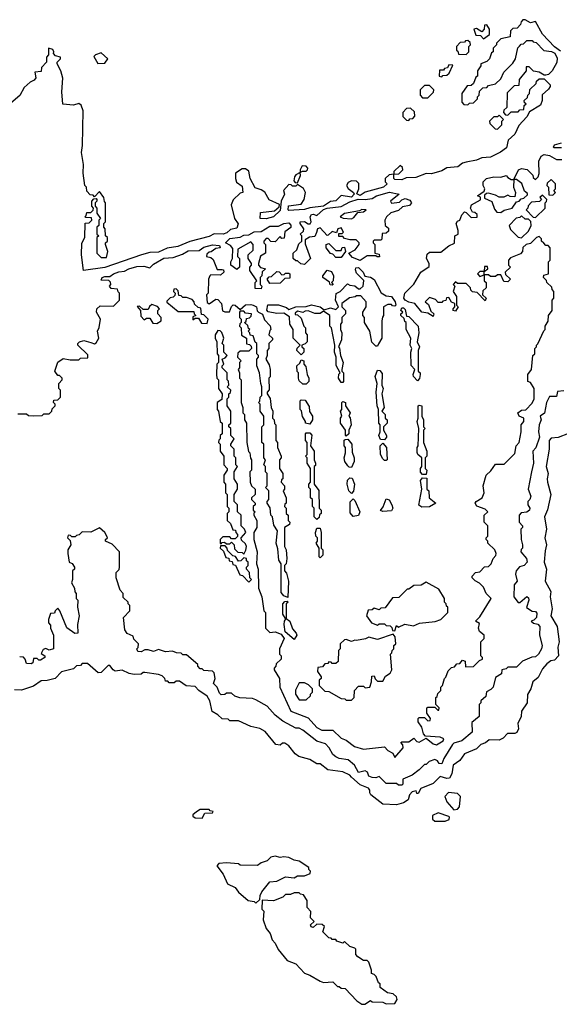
# Model space of a CAD drawing. Extents: x 2769579 to 2883812, y 684207 to 828660.
# Tile 258 of 505: x 2792165 to 2795272, y 790338 to 796010. Entities that reach past the tile are written whole.
import ezdxf

# ---------------------------------------------------------------- set-up
doc = ezdxf.new("R2010")
doc.units = 0

msp = doc.modelspace()

# ---------------------------------------------------------------- linework, layer by layer
at = {"layer": '0CON02XD'}
for points in [[(2795279.3, 795829.3), (2795243.6, 795853.6), (2795175, 795927.5), (2795135, 796000), (2795105, 795992.5), (2795075, 796010), (2795061.7, 796008.3), (2795051.7, 795998.3), (2795048.3, 795981.7), (2795028.3, 795961.7), (2795005, 795960), (2794990, 795945), (2794988.3, 795911.7), (2794935, 795900), (2794910, 795875), (2794910, 795865), (2794890, 795845), (2794890, 795825), (2794881.7, 795818.3), (2794870, 795785), (2794855, 795770), (2794820, 795755), (2794820, 795745), (2794800, 795715), (2794800, 795685), (2794791.7, 795678.3), (2794778.3, 795641.7), (2794765, 795630), (2794741.7, 795628.3), (2794710, 795585), (2794710, 795535), (2794721.7, 795521.7), (2794745, 795520), (2794755, 795530), (2794778.3, 795531.7), (2794800, 795555), (2794800, 795565), (2794810, 795575), (2794811.7, 795598.3), (2794831.7, 795618.3), (2794855, 795620), (2794865, 795630), (2794905, 795640), (2794935, 795670), (2794951.7, 795708.3), (2795005, 795760), (2795020, 795785), (2795033, 795847), (2795041.7, 795858.3), (2795051.7, 795868.3), (2795065, 795870), (2795085, 795890), (2795115, 795890), (2795121.7, 795881.7), (2795138.3, 795878.3), (2795183, 795833), (2795226.4, 795826.4), (2795246.4, 795816.4), (2795259.3, 795789.3), (2795257, 795763), (2795230, 795715), (2795210, 795695), (2795195, 795690), (2795185, 795690), (2795155, 795707.5), (2795123, 795713), (2795098.3, 795738.3), (2795081.7, 795738.3), (2795080, 795715), (2795040, 795665), (2795038.3, 795631.7), (2795011.7, 795628.3), (2794971.7, 795588.3), (2794970, 795505), (2794951.7, 795488.3), (2794950, 795475), (2794961.7, 795461.7), (2794975, 795460), (2794995, 795480), (2795035, 795480), (2795045, 795490), (2795068.3, 795491.7), (2795070, 795515), (2795080, 795525), (2795071.7, 795531.7), (2795070, 795545), (2795088.3, 795561.7), (2795090, 795575), (2795100, 795585), (2795101.7, 795608.3), (2795138.3, 795641.7), (2795140, 795655), (2795155, 795670), (2795185, 795670), (2795220, 795635), (2795220, 795625), (2795209.3, 795610.7), (2795173, 795577), (2795173.3, 795545)], [(2794835, 795900), (2794870, 795925), (2794870, 795955), (2794855, 795980), (2794841.7, 795978.3), (2794840, 795955), (2794825, 795940), (2794795, 795960), (2794780, 795955), (2794791.7, 795921.7), (2794818.3, 795918.3), (2794835, 795900)], [(2794735, 795810), (2794750, 795825), (2794750, 795855), (2794760, 795865), (2794758.3, 795878.3), (2794745, 795890), (2794731.7, 795888.3), (2794725, 795880), (2794701.7, 795878.3), (2794680, 795855), (2794680, 795835), (2794688.3, 795828.3), (2794691.7, 795811.7), (2794735, 795810)], [(2795173.3, 795545), (2795163, 795517), (2795100, 795480), (2795085, 795450), (2795038.8, 795401.2), (2795015, 795350), (2794977.5, 795315), (2794967.7, 795272.3), (2794934.1, 795245.9), (2794875, 795218), (2794825, 795213.8), (2794795, 795201.2), (2794735, 795190), (2794715, 795183.3), (2794687.3, 795162.7), (2794625, 795156), (2794595, 795140), (2794535, 795122), (2794505, 795123.3), (2794445, 795101.2), (2794390.7, 795099.3), (2794365, 795087.5), (2794325, 795090), (2794320, 795095), (2794320, 795120), (2794348.3, 795121.7), (2794370, 795145), (2794368.3, 795158.3), (2794355, 795170), (2794320, 795135), (2794320, 795120), (2794293, 795117), (2794270, 795095), (2794270, 795075), (2794280, 795065), (2794260, 795045), (2794155, 795016.2), (2794125, 794996.7), (2794107, 795007), (2794116.7, 795035), (2794117, 795067), (2794105, 795080), (2794075, 795082.5), (2794057, 795073), (2794047.5, 795055), (2794057, 795037), (2794087.5, 795015), (2794090, 795005), (2794075, 794987.5), (2794015, 794997.5), (2793985, 794966.7), (2793955, 794962.5), (2793914.1, 794935.9), (2793835, 794926.7), (2793805, 794916.2), (2793743.6, 794913.6), (2793715, 794910), (2793710, 794915), (2793712.5, 794937.5), (2793785, 794947.5), (2793802.5, 794975), (2793810, 795015), (2793798.3, 795038.3), (2793765, 795060), (2793755, 795050), (2793735, 795050), (2793728.3, 795058.3), (2793715, 795060), (2793683.3, 795025), (2793688.8, 795005), (2793670, 794965), (2793665, 794910), (2793625.9, 794874.1), (2793585, 794863.3), (2793550, 794865), (2793551.7, 794898.3), (2793631.7, 794908.3), (2793658.3, 794931.7), (2793660, 794945), (2793601.4, 794971.4), (2793576.2, 795016.2), (2793555, 795030), (2793520.5, 795040.5), (2793492.5, 795095), (2793485, 795137.5), (2793465, 795150), (2793445, 795150), (2793407.5, 795125), (2793406.7, 795095), (2793413.6, 795073.6), (2793445, 795050), (2793450, 795015), (2793435, 795010), (2793395, 794972.5), (2793383, 794943), (2793401.2, 794865), (2793423, 794833), (2793415, 794808.8), (2793378.3, 794801.7), (2793357, 794783), (2793335.6, 794774.4), (2793284, 794776), (2793255, 794760.8), (2793145, 794732.5), (2793075, 794702.9), (2793015, 794694), (2792965, 794671.4), (2792915, 794668), (2792866.2, 794656.2), (2792655, 794581.4), (2792533.3, 794565), (2792520, 794655), (2792523, 794723), (2792540, 794755), (2792542.5, 794837.5), (2792565, 794840), (2792580, 794855), (2792578.3, 794868.3), (2792545, 794870), (2792540, 794875), (2792548.3, 794881.7), (2792551.7, 794898.3), (2792575, 794900), (2792588.3, 794911.7), (2792590, 794925), (2792580, 794935), (2792580, 794965), (2792591.7, 794978.3), (2792605, 794980), (2792610, 794975), (2792610, 794965), (2792600, 794955), (2792600, 794935), (2792610, 794925), (2792610, 794895), (2792630, 794865), (2792620, 794855), (2792620, 794825), (2792610, 794815), (2792610, 794775), (2792620, 794765), (2792610, 794755), (2792610, 794665), (2792635, 794640), (2792665, 794640), (2792672.5, 794675), (2792660, 794715), (2792660, 794725), (2792670, 794735), (2792670, 794755), (2792660, 794765), (2792657.5, 794805), (2792650, 794815), (2792650, 794835), (2792660, 794845), (2792660, 794955), (2792653, 794963), (2792650, 794985), (2792625, 795020), (2792595, 794990), (2792588.3, 794998.3), (2792571.7, 795001.7), (2792551.7, 795021.7), (2792550, 795045), (2792540, 795055), (2792530, 795125), (2792533.3, 795175), (2792520, 795245), (2792527.5, 795285), (2792530, 795485), (2792518.3, 795518.3), (2792506.4, 795526.4), (2792475, 795517.5), (2792413, 795523), (2792407.5, 795595), (2792413, 795673), (2792402.5, 795715), (2792380, 795755), (2792380, 795765), (2792400, 795785), (2792400, 795795), (2792371.7, 795801.7), (2792360, 795815), (2792362.5, 795825), (2792355, 795837.5), (2792330, 795845), (2792331.7, 795808.3), (2792320, 795795), (2792320, 795765), (2792290, 795735), (2792288.3, 795711.7), (2792251.7, 795708.3), (2792257.5, 795675), (2792249.3, 795660.7), (2792225, 795650), (2792190.7, 795619.3), (2792166.4, 795573.6), (2792115, 795530)], [(2792615, 795757.5), (2792655, 795760), (2792672.5, 795785), (2792635, 795820), (2792601.7, 795808.3), (2792592, 795798), (2792615, 795757.5)], [(2794595, 795680), (2794601.7, 795688.3), (2794625, 795690), (2794638.3, 795701.7), (2794658.3, 795748.3), (2794635, 795750), (2794628.3, 795731.7), (2794611.7, 795728.3), (2794605, 795720), (2794581.7, 795718.3), (2794580, 795685), (2794595, 795680)], [(2794515, 795560), (2794548.3, 795591.7), (2794550, 795605), (2794525, 795630), (2794495, 795630), (2794470, 795605), (2794470, 795575), (2794485, 795560), (2794515, 795560)], [(2794405, 795430), (2794411.7, 795438.3), (2794428.3, 795441.7), (2794440, 795455), (2794438.3, 795478.3), (2794415, 795500), (2794391.7, 795498.3), (2794370, 795475), (2794371.7, 795451.7), (2794391.7, 795431.7), (2794405, 795430)], [(2794915, 795380), (2794940, 795405), (2794940, 795425), (2794950, 795435), (2794925, 795460), (2794915, 795450), (2794895, 795450), (2794870, 795425), (2794871.7, 795411.7), (2794901.7, 795381.7), (2794915, 795380)], [(2795285, 795272.5), (2795241.2, 795271.2), (2795237.5, 795275), (2795245, 795290), (2795285, 795300)], [(2794325, 791760), (2794372.5, 791815), (2794371.7, 791831.7), (2794360, 791845), (2794365, 791850), (2794405, 791850), (2794435, 791870), (2794451.7, 791851.7), (2794465, 791847.5), (2794505, 791870), (2794545, 791837.5), (2794565, 791833.3), (2794602.5, 791855), (2794606.1, 791866.1), (2794586.4, 791876.4), (2794501.7, 791881.7), (2794490, 791895), (2794480, 791935), (2794460, 791965), (2794460, 791985), (2794465, 791990), (2794495, 791990), (2794515, 791970), (2794528.3, 791971.7), (2794530, 791985), (2794510, 792015), (2794510, 792045), (2794515, 792050), (2794555, 792050), (2794571.7, 792031.7), (2794578.3, 792031.7), (2794580, 792045), (2794560, 792065), (2794560, 792105), (2794568.3, 792111.7), (2794571.7, 792128.3), (2794590, 792145), (2794590, 792165), (2794600, 792175), (2794610, 792215), (2794618.3, 792221.7), (2794631.7, 792258.3), (2794651.7, 792278.3), (2794668.3, 792281.7), (2794681.7, 792298.3), (2794698.3, 792301.7), (2794715, 792320), (2794730, 792315), (2794731.7, 792281.7), (2794777, 792283), (2794811.7, 792318.3), (2794830, 792325), (2794830, 792335), (2794820, 792345), (2794820, 792425), (2794840, 792445), (2794840, 792465), (2794812.5, 792485), (2794806.7, 792505), (2794811.7, 792531.7), (2794790, 792545), (2794815, 792570), (2794880, 792675), (2794850, 792705), (2794835, 792740), (2794813, 792763), (2794787, 792777), (2794770, 792795), (2794770, 792805), (2794790, 792825), (2794815, 792830), (2794841.7, 792858.3), (2794865, 792860), (2794880, 792875), (2794890, 792905), (2794907, 792923), (2794907.5, 792935), (2794900, 792955), (2794860, 792995), (2794860, 793005), (2794850, 793015), (2794850, 793025), (2794860, 793035), (2794860, 793095), (2794840, 793115), (2794840, 793155), (2794860, 793175), (2794845, 793190), (2794796.7, 793206.7), (2794787.5, 793225), (2794792.5, 793235), (2794827.5, 793255), (2794840, 793285), (2794832.5, 793325), (2794850, 793385), (2794878.3, 793411.7), (2794905, 793450), (2794955, 793450), (2794960, 793455), (2795015, 793510), (2795022.5, 793555), (2795040, 793575), (2795052.5, 793635), (2795052.5, 793675), (2795067.5, 793695), (2795067.5, 793715), (2795040, 793725), (2795032.5, 793745), (2795055, 793760), (2795078.3, 793761.7), (2795115, 793800), (2795126.7, 793825), (2795127.5, 793885), (2795105, 793920), (2795090, 793925), (2795090, 793965), (2795112.5, 793995), (2795120, 794075), (2795130, 794085), (2795130, 794115), (2795140, 794125), (2795140, 794135), (2795148.3, 794141.7), (2795181.7, 794218.3), (2795190, 794225), (2795190, 794245), (2795207, 794273), (2795210, 794305), (2795230, 794335), (2795230, 794395), (2795240, 794405), (2795240, 794445), (2795230, 794455), (2795228.3, 794468.3), (2795200, 794495), (2795198.3, 794508.3), (2795180, 794525), (2795181.7, 794538.3), (2795210, 794545), (2795210, 794615), (2795220, 794625), (2795220, 794695), (2795208.3, 794708.3), (2795195, 794710), (2795181.7, 794721.7), (2795170, 794735), (2795168.3, 794748.3), (2795155, 794760), (2795140, 794755), (2795105, 794720), (2795080, 794715), (2795061.7, 794698.3), (2795060, 794675), (2795048.3, 794661.7), (2794991.7, 794638.3), (2794980, 794625), (2794980, 794595), (2794990, 794585), (2794960, 794555), (2794961.7, 794541.7), (2794990, 794515), (2794975, 794500), (2794951.7, 794501.7), (2794935, 794540), (2794915, 794540), (2794905, 794530), (2794875, 794530), (2794865, 794540), (2794840, 794540), (2794840, 794560), (2794860, 794575), (2794858.3, 794588.3), (2794841.7, 794588.3), (2794840, 794560), (2794815, 794560), (2794800, 794545), (2794815, 794530), (2794840, 794540), (2794840, 794505), (2794850, 794495), (2794850, 794465), (2794831.7, 794448.3), (2794830, 794425), (2794850, 794405), (2794845, 794390), (2794798.3, 794438.3), (2794771.7, 794441.7), (2794761.7, 794451.7), (2794760, 794465), (2794735, 794490), (2794685, 794490), (2794675, 794500), (2794660, 794485), (2794670, 794475), (2794660, 794445), (2794680, 794415), (2794680, 794365), (2794690, 794355), (2794675, 794330), (2794660, 794335), (2794660, 794345), (2794670, 794355), (2794670, 794375), (2794651.7, 794381.7), (2794635, 794410), (2794621.7, 794408.3), (2794618.3, 794391.7), (2794601.7, 794388.3), (2794595, 794380), (2794575, 794380), (2794558.3, 794398.3), (2794525, 794410), (2794500, 794385), (2794518.3, 794368.3), (2794531.7, 794331.7), (2794550, 794315), (2794545, 794300), (2794515, 794320), (2794480, 794325), (2794440, 794375), (2794405, 794382.5), (2794383.6, 794393.6), (2794377.5, 794405), (2794383.3, 794435), (2794433.6, 794486.4), (2794473.9, 794556.1), (2794522.5, 794587.5), (2794523.3, 794605), (2794507.5, 794635), (2794511.7, 794658.3), (2794525, 794670), (2794590, 794670), (2794635, 794707.5), (2794668.3, 794721.7), (2794670, 794765), (2794690, 794775), (2794690, 794795), (2794677.5, 794835), (2794685, 794850), (2794700, 794855), (2794710, 794885), (2794725, 794902.5), (2794735, 794900), (2794765, 794870), (2794798.3, 794871.7), (2794798.3, 794888.3), (2794785, 794900), (2794771.7, 794901.7), (2794760, 794925), (2794767, 794943), (2794818.3, 794971.7), (2794818.3, 794988.3), (2794800, 794995), (2794838.3, 795021.7), (2794842.5, 795035), (2794832.5, 795055), (2794832.5, 795075), (2794852.5, 795095), (2794895, 795104), (2794935, 795103.3), (2794965, 795112.5), (2794975, 795100), (2794995, 795090), (2795010, 795090), (2795007.5, 795045), (2795020, 795015), (2795015, 794990), (2794988.3, 794991.7), (2794975, 795000), (2794951.7, 794988.3), (2794925, 794987.5), (2794905, 795000), (2794865, 795010), (2794851.7, 795008.3), (2794841.7, 794998.3), (2794841.7, 794981.7), (2794883, 794963), (2794898.3, 794918.3), (2794911.7, 794901.7), (2794935, 794900), (2794955, 794912.5), (2795000, 794925), (2795025, 794960), (2795040, 794965), (2795051.7, 794978.3), (2795068.3, 794981.7), (2795088.3, 795001.7), (2795088.3, 795008.3), (2795071.7, 795021.7), (2795056.4, 795066.4), (2795025, 795090), (2795010, 795090), (2795036.7, 795145), (2795055, 795153.3), (2795086.4, 795146.4), (2795120, 795115), (2795121.7, 795101.7), (2795135, 795090), (2795150, 795105), (2795156.4, 795123.6), (2795153.3, 795195), (2795167, 795223), (2795185, 795232.5), (2795215, 795227.5), (2795256.4, 795203.6), (2795286.4, 795203.6)], [(2793765, 795070), (2793781.7, 795111.7), (2793780, 795130), (2793793, 795137), (2793815, 795137.5), (2793822.5, 795145), (2793823.3, 795155), (2793815, 795166.7), (2793792.3, 795167.7), (2793780, 795145), (2793780, 795130), (2793755, 795116.7), (2793746.7, 795105), (2793742.5, 795082.5), (2793751.7, 795071.7), (2793765, 795070)], [(2795235, 795000), (2795250, 795015), (2795240, 795025), (2795250, 795035), (2795250, 795065), (2795225, 795090), (2795201.7, 795068.3), (2795200, 795055), (2795210, 795045), (2795211.7, 795001.7), (2795235, 795000)], [(2793805, 794600), (2793783, 794603), (2793765, 794620), (2793755, 794620), (2793740, 794635), (2793740, 794665), (2793760, 794685), (2793771.7, 794718.3), (2793790, 794735), (2793790, 794765), (2793780, 794775), (2793798.3, 794791.7), (2793800, 794805), (2793780, 794835), (2793780, 794845), (2793805, 794846.7), (2793825, 794833.3), (2793837, 794833), (2793842.5, 794845), (2793836.7, 794875), (2793845, 794887.5), (2793855, 794890), (2793875, 794882.5), (2793913.8, 794916.2), (2793936.2, 794923.8), (2794015, 794933.3), (2794065, 794961.2), (2794113.6, 794976.4), (2794155, 794973.8), (2794195, 794980), (2794220, 794995), (2794295, 795016.2), (2794350, 795005), (2794300, 794965), (2794305, 794952.5), (2794351.7, 794958.3), (2794365, 794972.5), (2794385, 794980), (2794410.5, 794970.5), (2794421.2, 794955), (2794410, 794940), (2794368.3, 794931.7), (2794345, 794911.2), (2794302.3, 794897.7), (2794276.4, 794873.6), (2794267.5, 794855), (2794270, 794825), (2794288.3, 794808.3), (2794288.3, 794791.7), (2794275, 794780), (2794251.7, 794778.3), (2794250, 794745), (2794245, 794740), (2794205, 794740), (2794200, 794735), (2794200, 794725), (2794210, 794715), (2794210, 794665), (2794235, 794660), (2794237, 794643), (2794223, 794643), (2794215, 794650), (2794165, 794650), (2794125, 794622.5), (2794080.7, 794640.7), (2794060, 794665), (2794096.4, 794683.6), (2794120, 794715), (2794120, 794725), (2794101.7, 794741.7), (2794065, 794742.5), (2794035, 794750), (2794025, 794760), (2794001.7, 794761.7), (2794002.5, 794777.5), (2794021.7, 794778.3), (2794030, 794785), (2794015, 794810), (2793997.5, 794805), (2793988.3, 794781.7), (2793965, 794790), (2793941.7, 794768.3), (2793935, 794767.5), (2793895, 794810), (2793880, 794805), (2793873.6, 794783.6), (2793865, 794760), (2793833, 794757), (2793808.3, 794741.7), (2793808.3, 794718.3), (2793840, 794635), (2793805, 794600)], [(2795135, 794870), (2795190, 794925), (2795190, 794955), (2795198.3, 794961.7), (2795200, 794975), (2795175, 795000), (2795160, 794985), (2795170, 794975), (2795158.3, 794961.7), (2795111.7, 794958.3), (2795091.7, 794938.3), (2795090, 794925), (2795080, 794915), (2795121.7, 794871.7), (2795135, 794870)], [(2794075, 794862.5), (2794089.3, 794870.7), (2794111.7, 794898.3), (2794145, 794902.5), (2794160, 794915), (2794135, 794916.7), (2794121.7, 794908.3), (2794035, 794893.3), (2794010, 794875), (2794027, 794867), (2794075, 794862.5)], [(2793555, 794460), (2793521.7, 794461.7), (2793520, 794495), (2793530, 794505), (2793490, 794565), (2793490, 794585), (2793500, 794595), (2793500, 794605), (2793480, 794635), (2793480, 794655), (2793508.3, 794681.7), (2793510, 794715), (2793495, 794730), (2793421.7, 794688.3), (2793420, 794645), (2793430, 794635), (2793430, 794585), (2793415, 794570), (2793380, 794595), (2793380, 794615), (2793390, 794635), (2793391.7, 794691.7), (2793378.3, 794708.3), (2793350, 794725), (2793375, 794750), (2793433.8, 794756.2), (2793455, 794768), (2793485, 794770), (2793515, 794787.5), (2793555, 794790), (2793605, 794820.8), (2793655, 794820), (2793685, 794836.2), (2793715, 794840), (2793727, 794827), (2793727, 794813), (2793691.7, 794788.3), (2793688.3, 794751.7), (2793675, 794750), (2793665, 794760), (2793635, 794730), (2793611.7, 794731.7), (2793595, 794750), (2793585, 794750), (2793570, 794735), (2793570, 794725), (2793580, 794715), (2793580, 794665), (2793551.7, 794648.3), (2793540, 794605), (2793540, 794595), (2793551.7, 794581.7), (2793580, 794575), (2793561.7, 794558.3), (2793560, 794535), (2793550, 794525), (2793550, 794485), (2793560, 794475), (2793555, 794460)], [(2795055, 794752.5), (2795095, 794792.5), (2795110, 794825), (2795108.3, 794848.3), (2795095, 794860), (2795075, 794860), (2795055, 794880), (2795045, 794870), (2795023.6, 794866.4), (2794982.5, 794825), (2794990.7, 794800.7), (2795035, 794757.5), (2795055, 794752.5)], [(2794015, 794640), (2793985, 794640), (2793968.3, 794658.3), (2793953.6, 794663.6), (2793930, 794695), (2793930, 794715), (2793945, 794720), (2793985, 794680), (2794015, 794680), (2794021.7, 794698.3), (2794035, 794700), (2794040, 794675), (2794015, 794640)], [(2792155, 793740), (2792205, 793740), (2792215, 793730), (2792245, 793727.5), (2792295, 793730), (2792305, 793740), (2792335, 793740), (2792350, 793755), (2792351.7, 793768.3), (2792370, 793785), (2792370, 793795), (2792360, 793805), (2792361.7, 793818.3), (2792385, 793820), (2792400, 793835), (2792400, 793875), (2792390, 793885), (2792390, 793915), (2792410, 793935), (2792410, 793945), (2792395, 793960), (2792385, 793960), (2792367.5, 793985), (2792383.9, 794036.1), (2792415, 794057.5), (2792455, 794050), (2792505, 794050), (2792515, 794060), (2792558.3, 794061.7), (2792558.3, 794078.3), (2792500, 794135), (2792500, 794145), (2792510, 794155), (2792535, 794162.5), (2792575, 794150), (2792595, 794143.3), (2792605, 794147.5), (2792620, 794175), (2792613.3, 794215), (2792623, 794237), (2792630, 794285), (2792607.5, 794325), (2792610, 794345), (2792628.3, 794361.7), (2792705, 794360), (2792740, 794395), (2792740, 794435), (2792731.7, 794441.7), (2792728.3, 794458.3), (2792691.7, 794461.7), (2792682.5, 794475), (2792690, 794485), (2792688.3, 794498.3), (2792677.5, 794507.5), (2792635, 794510), (2792640, 794525), (2792655, 794531.2), (2792685, 794530), (2792704.3, 794545.7), (2792735, 794558), (2792769.3, 794560.7), (2792792.5, 794575), (2792838.8, 794588.8), (2792880.7, 794590.7), (2792915, 794580), (2792935, 794602.5), (2792995, 794636), (2793049.3, 794640.7), (2793101.7, 794658.3), (2793135, 794678), (2793199.3, 794680.7), (2793225, 794700), (2793275, 794712.5), (2793315, 794710), (2793320, 794695), (2793295, 794692.5), (2793268.3, 794671.7), (2793255, 794670), (2793241.7, 794658.3), (2793240, 794645), (2793265, 794640), (2793279.3, 794629.3), (2793301.7, 794571.7), (2793331.7, 794571.7), (2793338.3, 794568.3), (2793340, 794555), (2793321.7, 794538.3), (2793265, 794540), (2793260, 794535), (2793252.5, 794515), (2793250, 794435), (2793240, 794425), (2793245, 794380), (2793255, 794372.5), (2793295, 794400), (2793305, 794397.5), (2793326.7, 794375), (2793332.5, 794332.5), (2793347, 794327), (2793372.5, 794327.5), (2793385, 794357.5), (2793395, 794366.7), (2793406.1, 794366.1), (2793435, 794340), (2793465, 794367.5), (2793495, 794370), (2793510, 794365), (2793527.5, 794355), (2793532.5, 794332.5), (2793540, 794325), (2793563, 794313), (2793575, 794280), (2793607, 794247), (2793610, 794225), (2793605, 794220), (2793600, 794195), (2793620, 794175), (2793620, 794165), (2793600, 794145), (2793600, 794115), (2793590, 794105), (2793590, 794075), (2793582.5, 794055), (2793601.7, 794021.7), (2793607.5, 793995), (2793607.5, 793952.5), (2793600, 793945), (2793601.7, 793878.3), (2793590, 793865), (2793590, 793855), (2793607, 793827), (2793612.5, 793775), (2793622.5, 793755), (2793620, 793715), (2793630, 793705), (2793633, 793683), (2793640, 793675), (2793640, 793585), (2793650, 793575), (2793650, 793545), (2793670, 793495), (2793670, 793485), (2793660, 793475), (2793660, 793425), (2793680, 793395), (2793680, 793365), (2793671.7, 793358.3), (2793670, 793345), (2793690, 793325), (2793690, 793305), (2793682.5, 793295), (2793700, 793255), (2793700, 793225), (2793691.7, 793218.3), (2793690, 793205), (2793700, 793195), (2793700, 793165), (2793710, 793155), (2793710, 793125), (2793720, 793115), (2793718.3, 793101.7), (2793690, 793085), (2793690, 792975), (2793700, 792955), (2793702.5, 792905), (2793700, 792875), (2793690, 792865), (2793690, 792835), (2793701.7, 792821.7), (2793712.5, 792775), (2793708.3, 792681.7), (2793685, 792690), (2793670.7, 792710.7), (2793670, 792875), (2793657, 792897), (2793651.7, 792961.7), (2793642.5, 792995), (2793650, 793065), (2793628.3, 793098.3), (2793620, 793145), (2793610, 793155), (2793607, 793197), (2793590, 793225), (2793590, 793235), (2793600, 793245), (2793600, 793295), (2793580, 793315), (2793590, 793325), (2793590, 793395), (2793580, 793405), (2793580, 793435), (2793570, 793445), (2793580, 793475), (2793570, 793485), (2793570, 793565), (2793560, 793575), (2793560, 793665), (2793570, 793675), (2793570, 793725), (2793550, 793755), (2793550, 793795), (2793540, 793805), (2793548.3, 793811.7), (2793550, 793835), (2793560, 793845), (2793560, 793895), (2793552.5, 793915), (2793546.4, 793976.4), (2793530, 794015), (2793530, 794055), (2793540, 794065), (2793540, 794075), (2793530, 794085), (2793530, 794145), (2793521.7, 794151.7), (2793508.3, 794188.3), (2793491.7, 794191.7), (2793490, 794205), (2793480, 794215), (2793490, 794225), (2793481.7, 794231.7), (2793478.3, 794248.3), (2793460, 794265), (2793468.3, 794271.7), (2793471.7, 794288.3), (2793488.3, 794291.7), (2793498.3, 794301.7), (2793500, 794315), (2793465, 794320), (2793455, 794330), (2793435, 794330), (2793430, 794325), (2793430, 794295), (2793440, 794285), (2793440, 794265), (2793431.7, 794258.3), (2793430, 794245), (2793440, 794235), (2793441.7, 794191.7), (2793470, 794175), (2793471.7, 794141.7), (2793488.3, 794138.3), (2793498.3, 794128.3), (2793500, 794115), (2793485, 794100), (2793435, 794100), (2793421.7, 794088.3), (2793420, 794065), (2793440, 794045), (2793430, 794035), (2793430, 794005), (2793422.5, 793995), (2793430, 793975), (2793430, 793945), (2793440, 793935), (2793440, 793805), (2793450, 793775), (2793450, 793745), (2793460, 793735), (2793460, 793705), (2793470, 793685), (2793472.5, 793575), (2793483, 793523), (2793490, 793515), (2793493, 793483), (2793500, 793475), (2793500, 793415), (2793490, 793405), (2793492.5, 793345), (2793500, 793325), (2793520, 793305), (2793520, 793275), (2793500, 793255), (2793500, 793245), (2793520, 793225), (2793520, 793215), (2793510, 793205), (2793510, 793185), (2793520, 793175), (2793512.5, 793167.5), (2793512.5, 793155), (2793530, 793125), (2793530, 793085), (2793512.5, 793055), (2793512.5, 793015), (2793532.5, 792945), (2793527.5, 792875), (2793537.5, 792845), (2793540, 792735), (2793560, 792685), (2793570, 792605), (2793580, 792595), (2793580, 792505), (2793605, 792480), (2793635, 792482.5), (2793670.7, 792470.7), (2793687.5, 792445), (2793660, 792385), (2793660, 792355), (2793670, 792345), (2793670, 792325), (2793641.7, 792298.3), (2793640, 792285), (2793630, 792275), (2793630, 792265), (2793660, 792215), (2793662.5, 792165), (2793727, 792027), (2793825, 791987.5), (2793875, 791932.5), (2793905, 791917.5), (2793967, 791917), (2794015, 791870), (2794045, 791860), (2794093, 791823), (2794145, 791807.5), (2794265, 791820), (2794285, 791800), (2794312.5, 791785), (2794325, 791760)], [(2794025, 793920), (2794015, 793920), (2794000, 793945), (2794003, 793967), (2794010, 793975), (2793987, 794017), (2793987.5, 794065), (2793977.5, 794095), (2793980, 794135), (2793960, 794235), (2793950, 794245), (2793950, 794305), (2793915, 794330), (2793895, 794317.5), (2793865, 794317.5), (2793825, 794332.5), (2793808.3, 794331.7), (2793795, 794322.5), (2793765, 794330), (2793751.7, 794318.3), (2793751.7, 794311.7), (2793765, 794310), (2793785, 794290), (2793800, 794245), (2793810, 794235), (2793810, 794205), (2793820, 794195), (2793820, 794155), (2793808.3, 794141.7), (2793790, 794135), (2793790, 794125), (2793800, 794115), (2793800, 794095), (2793785, 794080), (2793760, 794105), (2793761.7, 794118.3), (2793780, 794135), (2793740, 794175), (2793740, 794225), (2793720, 794255), (2793718.3, 794298.3), (2793685, 794320), (2793645, 794317.5), (2793596.4, 794326.4), (2793587, 794337), (2793593.6, 794366.4), (2793655, 794366.7), (2793701.7, 794351.7), (2793715, 794340), (2793755, 794356.7), (2793815, 794357.5), (2793845, 794366.7), (2793895.9, 794355.9), (2793918.3, 794338.3), (2793955, 794350), (2793985, 794340), (2794000, 794355), (2793983.8, 794395), (2793987.5, 794432.5), (2794010, 794445), (2794051.7, 794488.3), (2794065, 794480), (2794095, 794477.5), (2794115, 794460), (2794125, 794460), (2794143.3, 794475), (2794147, 794507), (2794105, 794550), (2794098.3, 794568.3), (2794100, 794580), (2794115, 794582.5), (2794142.5, 794555), (2794151.7, 794531.7), (2794185, 794527.5), (2794205, 794512.5), (2794247, 794437), (2794275, 794420), (2794306.1, 794416.1), (2794327.5, 794385), (2794330, 794365), (2794325, 794360), (2794311.7, 794361.7), (2794305, 794370), (2794285, 794370), (2794260, 794355), (2794260, 794305), (2794253, 794297), (2794250, 794275), (2794250, 794175), (2794231.7, 794141.7), (2794225, 794130), (2794215, 794130), (2794193, 794153), (2794180, 794215), (2794150, 794265), (2794150, 794295), (2794140, 794305), (2794140, 794325), (2794160, 794355), (2794160, 794385), (2794128.3, 794418.3), (2794105, 794420), (2794097, 794413), (2794063, 794407), (2794020, 794375), (2794020, 794355), (2794040, 794335), (2794040, 794315), (2794020, 794295), (2794020, 794265), (2794012.5, 794255), (2794012.5, 794225), (2794020, 794205), (2794017.5, 794165), (2794000, 794125), (2794007, 794117), (2794012.5, 794075), (2794026.7, 794035), (2794020, 793995), (2794020, 793985), (2794030, 793975), (2794030, 793925), (2794025, 793920)], [(2793605, 794490), (2793590, 794515), (2793601.7, 794528.3), (2793615, 794530), (2793645, 794560), (2793658.3, 794558.3), (2793675, 794540), (2793688.3, 794541.7), (2793695, 794550), (2793715, 794550), (2793720, 794545), (2793720, 794520), (2793691.7, 794518.3), (2793665, 794492.5), (2793605, 794490)], [(2793965, 794480), (2793951.7, 794481.7), (2793948.3, 794498.3), (2793910, 794525), (2793910, 794535), (2793935, 794567.5), (2793959.3, 794559.3), (2793972.5, 794535), (2793970, 794505), (2793960, 794495), (2793970, 794485), (2793965, 794480)], [(2793245, 794260), (2793250, 794285), (2793225, 794310), (2793211.7, 794311.7), (2793208.3, 794348.3), (2793191.7, 794351.7), (2793171.7, 794371.7), (2793170, 794385), (2793158.3, 794398.3), (2793125, 794410), (2793105, 794410), (2793095, 794420), (2793081.7, 794421.7), (2793078.3, 794448.3), (2793065, 794460), (2793051.7, 794458.3), (2793050, 794445), (2793060, 794435), (2793058.3, 794421.7), (2793048.3, 794411.7), (2793031.7, 794408.3), (2793011.7, 794388.3), (2793011.7, 794381.7), (2793078.3, 794328.3), (2793168.3, 794328.3), (2793170, 794315), (2793180, 794305), (2793161.7, 794298.3), (2793161.7, 794281.7), (2793175, 794290), (2793195, 794290), (2793211.7, 794261.7), (2793245, 794260)], [(2792955, 794260), (2792980, 794275), (2792980, 794295), (2792960, 794315), (2792960, 794335), (2792970, 794345), (2792958.3, 794358.3), (2792925, 794370), (2792911.7, 794358.3), (2792905, 794340), (2792875, 794340), (2792855, 794360), (2792841.7, 794358.3), (2792860, 794335), (2792861.7, 794301.7), (2792881.7, 794281.7), (2792895, 794290), (2792915, 794290), (2792931.7, 794261.7), (2792955, 794260)], [(2794455, 793930), (2794432.5, 793955), (2794430, 793965), (2794440, 793995), (2794418.3, 794018.3), (2794417.5, 794095), (2794422.5, 794115), (2794412.5, 794135), (2794417.5, 794175), (2794390, 794225), (2794390, 794265), (2794381.7, 794271.7), (2794378.3, 794288.3), (2794360, 794305), (2794360, 794315), (2794370, 794325), (2794360, 794335), (2794365, 794350), (2794375, 794350), (2794385, 794340), (2794391.7, 794301.7), (2794405, 794300), (2794460, 794245), (2794462.5, 794205), (2794452.5, 794155), (2794467.5, 794125), (2794460, 794105), (2794460, 793985), (2794470, 793975), (2794470, 793965), (2794467, 793943), (2794455, 793930)], [(2793455, 792930), (2793467, 792953), (2793470, 792975), (2793465, 792990), (2793441.7, 793011.7), (2793440, 793025), (2793467.5, 793055), (2793460, 793075), (2793440, 793095), (2793440, 793155), (2793420, 793175), (2793420, 793215), (2793400, 793235), (2793400, 793275), (2793420, 793305), (2793420, 793335), (2793400, 793365), (2793400, 793405), (2793420, 793435), (2793410, 793445), (2793410, 793485), (2793400, 793495), (2793400, 793535), (2793380, 793555), (2793380, 793565), (2793400, 793595), (2793380, 793615), (2793380, 793655), (2793370, 793665), (2793370, 793675), (2793380, 793685), (2793380, 793755), (2793360, 793785), (2793360, 793825), (2793370, 793835), (2793370, 793855), (2793378.3, 793861.7), (2793380, 793875), (2793360, 793895), (2793370, 793905), (2793367, 793927), (2793360, 793935), (2793360, 793975), (2793330, 794005), (2793330, 794015), (2793340, 794025), (2793330, 794055), (2793348.3, 794061.7), (2793360, 794075), (2793340, 794095), (2793340, 794135), (2793330, 794145), (2793340, 794175), (2793337, 794187), (2793328.3, 794208.3), (2793318.3, 794218.3), (2793305, 794220), (2793290, 794195), (2793290, 794175), (2793300, 794155), (2793302.5, 794085), (2793310, 794075), (2793310, 794035), (2793300, 794025), (2793297.5, 793965), (2793300, 793945), (2793310, 793935), (2793310, 793885), (2793330, 793855), (2793328.3, 793821.7), (2793302.5, 793805), (2793302.5, 793765), (2793310, 793755), (2793320, 793695), (2793330, 793685), (2793330, 793625), (2793320, 793615), (2793320, 793595), (2793311.7, 793588.3), (2793310, 793575), (2793320, 793565), (2793320, 793525), (2793340, 793495), (2793340, 793445), (2793360, 793425), (2793360, 793415), (2793340, 793385), (2793340, 793345), (2793350, 793335), (2793350, 793285), (2793360, 793275), (2793360, 793205), (2793370, 793195), (2793370, 793175), (2793360, 793165), (2793360, 793125), (2793378.3, 793108.3), (2793391.7, 793071.7), (2793408.3, 793068.3), (2793410, 793055), (2793420, 793045), (2793418.3, 793031.7), (2793405, 793020), (2793385, 793020), (2793375, 793030), (2793335, 793030), (2793320, 793015), (2793320, 792995), (2793325, 792990), (2793331.7, 792998.3), (2793345, 793000), (2793355, 792990), (2793375, 792990), (2793385, 793000), (2793400, 792985), (2793401.7, 792961.7), (2793421.7, 792941.7), (2793445, 792940), (2793455, 792930)], [(2793815, 793910), (2793795, 793910), (2793775, 793930), (2793770, 793945), (2793770, 793975), (2793763, 793983), (2793760, 794015), (2793778.3, 794031.7), (2793785, 794050), (2793800, 794045), (2793800, 794025), (2793811.7, 794011.7), (2793820, 793965), (2793830, 793945), (2793830, 793925), (2793815, 793910)], [(2794265, 793590), (2794241.7, 793591.7), (2794232.5, 793615), (2794240, 793635), (2794240, 793675), (2794232.5, 793685), (2794230, 793765), (2794222.5, 793785), (2794217.5, 793865), (2794222.5, 793915), (2794212.5, 793955), (2794225, 793990), (2794238.3, 793988.3), (2794251.7, 793971.7), (2794250, 793905), (2794257.5, 793885), (2794250, 793855), (2794262.5, 793775), (2794250, 793755), (2794270, 793735), (2794270, 793715), (2794280, 793705), (2794280, 793685), (2794260, 793665), (2794260, 793645), (2794277.5, 793615), (2794277.5, 793605), (2794265, 793590)], [(2795298.3, 793871.7), (2795261.7, 793868.3), (2795255, 793840), (2795215, 793840), (2795197.5, 793805), (2795187, 793743), (2795162.5, 793725), (2795167.5, 793705), (2795156, 793675), (2795151.2, 793635), (2795157.5, 793605), (2795137, 793543), (2795120, 793525), (2795122.5, 793455), (2795112.5, 793405), (2795092.5, 793305), (2795107.5, 793265), (2795102.5, 793245), (2795090, 793235), (2795090, 793215), (2795102.5, 793195), (2795100, 793185), (2795085, 793172.5), (2795051.7, 793168.3), (2795040, 793155), (2795040, 793115), (2795060, 793095), (2795060, 793085), (2795050, 793075), (2795052.5, 793015), (2795060, 792985), (2795060, 792965), (2795051.7, 792958.3), (2795050, 792945), (2795082.5, 792905), (2795086.7, 792885), (2795070, 792865), (2795043, 792857), (2795022.5, 792835), (2795020, 792815), (2795030, 792775), (2795012.5, 792755), (2795010, 792685), (2795035, 792652.5), (2795045, 792652.5), (2795085, 792687.5), (2795095, 792680), (2795096.7, 792665), (2795083, 792623), (2795115, 792602.5), (2795135, 792600), (2795141.7, 792591.7), (2795140, 792565), (2795125, 792550), (2795110, 792545), (2795123, 792533), (2795148.3, 792528.3), (2795160, 792515), (2795157.5, 792465), (2795173.3, 792405), (2795170, 792385), (2795152.5, 792355), (2795135, 792340), (2795113, 792337), (2795060, 792315), (2795025, 792280), (2794975, 792280), (2794965, 792270), (2794940, 792265), (2794938.3, 792241.7), (2794905, 792220), (2794890, 792165), (2794878.3, 792151.7), (2794851.7, 792138.3), (2794848.3, 792111.7), (2794820, 792085), (2794820, 792075), (2794810, 792065), (2794810, 791995), (2794768.3, 791961.7), (2794770, 791905), (2794710, 791855), (2794665, 791842.5), (2794657.5, 791835), (2794606.4, 791753.6), (2794595, 791722.5), (2794580, 791725), (2794570, 791740), (2794555, 791747.5), (2794523, 791737), (2794505, 791720), (2794495, 791720), (2794465, 791687.5), (2794425, 791657.5), (2794370, 791635), (2794370, 791605), (2794365, 791600), (2794345, 791600), (2794335, 791610), (2794275, 791610), (2794235, 791650), (2794215, 791642.5), (2794193.6, 791643.6), (2794175, 791652.5), (2794167.5, 791675), (2794155, 791682.5), (2794115, 791673.3), (2794092.5, 791715), (2794056.1, 791746.1), (2794005, 791753.3), (2793985, 791762.5), (2793967, 791777), (2793947.5, 791815), (2793925, 791837.5), (2793875, 791853.3), (2793795, 791917.5), (2793775, 791927.5), (2793755, 791927.5), (2793679.3, 791969.3), (2793635, 792002.5), (2793590, 792055), (2793525, 792092.5), (2793505, 792100), (2793433, 792103), (2793403, 792113), (2793385, 792130), (2793355, 792130), (2793347, 792123), (2793325, 792120), (2793315, 792130), (2793302.5, 792165), (2793280, 792185), (2793290, 792215), (2793285, 792247.5), (2793275, 792257.5), (2793225, 792260), (2793215, 792270), (2793205, 792270), (2793190, 792285), (2793190, 792295), (2793125, 792350), (2793105, 792350), (2793095, 792360), (2793068.3, 792361.7), (2793045, 792372.5), (2793005, 792367.5), (2792965, 792382.5), (2792935, 792370), (2792905, 792380), (2792885, 792380), (2792865, 792367.5), (2792845, 792370), (2792840, 792385), (2792847, 792393), (2792850, 792415), (2792821.7, 792441.7), (2792818.3, 792458.3), (2792783.6, 792473.6), (2792770, 792495), (2792762.5, 792565), (2792800, 792605), (2792800, 792635), (2792790, 792645), (2792790, 792655), (2792761.7, 792681.7), (2792760, 792705), (2792743, 792723), (2792720, 792795), (2792720, 792825), (2792737, 792843), (2792740, 792855), (2792740, 792945), (2792698.3, 792988.3), (2792660, 793005), (2792660, 793015), (2792670, 793025), (2792667.5, 793035), (2792655.9, 793055.9), (2792625, 793082.5), (2792575, 793057.5), (2792525, 793060), (2792508.3, 793041.7), (2792491.7, 793038.3), (2792485, 793030), (2792465, 793030), (2792458.3, 793038.3), (2792445, 793040), (2792440, 793025), (2792455, 793010)], [(2793835, 793680), (2793810, 793685), (2793810, 793695), (2793793, 793723), (2793787, 793757), (2793780, 793765), (2793780, 793815), (2793785, 793820), (2793808.3, 793818.3), (2793831.7, 793781.7), (2793833, 793753), (2793850, 793725), (2793850, 793705), (2793835, 793680)], [(2794045, 793610), (2794040, 793615), (2794040, 793645), (2794012.5, 793685), (2794012.5, 793715), (2794020, 793725), (2794012.5, 793755), (2794020, 793765), (2794020, 793805), (2794025, 793810), (2794040, 793805), (2794040, 793785), (2794067.5, 793745), (2794060, 793725), (2794067, 793717), (2794072.5, 793675), (2794060, 793645), (2794060, 793625), (2794045, 793610)], [(2794505, 793390), (2794485, 793390), (2794473, 793403), (2794472.5, 793425), (2794480, 793435), (2794480, 793485), (2794457.5, 793505), (2794453, 793517), (2794452.5, 793545), (2794460, 793555), (2794462.5, 793655), (2794452.5, 793695), (2794460, 793715), (2794460, 793785), (2794465, 793790), (2794480, 793785), (2794480, 793725), (2794490, 793705), (2794490, 793665), (2794500, 793655), (2794490, 793645), (2794490, 793575), (2794510, 793525), (2794510, 793495), (2794500, 793485), (2794500, 793425), (2794510, 793415), (2794505, 793390)], [(2795323.9, 793626.1), (2795265, 793603.3), (2795225, 793600), (2795214.3, 793585.7), (2795214.2, 793535), (2795195.8, 793435), (2795207.5, 793395), (2795201.4, 793365), (2795204.2, 793345), (2795223.3, 793275), (2795203.9, 793186.1), (2795185.8, 793145), (2795198, 793075), (2795188, 793025), (2795198.8, 792985), (2795190.5, 792949.5), (2795183.8, 792885), (2795198.8, 792845), (2795191.2, 792775), (2795223.8, 792715), (2795220, 792685), (2795231.2, 792615), (2795223.6, 792576.4), (2795258.8, 792515), (2795270, 792425), (2795263.3, 792395), (2795267.5, 792345), (2795245, 792320), (2795223, 792317), (2795200.7, 792299.3), (2795175, 792270), (2795149.3, 792220.7), (2795120, 792195), (2795107.5, 792155), (2795088.3, 792121.7), (2795087.5, 792075), (2795053.6, 792026.4), (2795052.5, 791995), (2795032.5, 791955), (2795037.5, 791925), (2795026.4, 791903.6), (2795015, 791897.5), (2794973, 791897), (2794948.3, 791871.7), (2794925, 791858.8), (2794868.3, 791861.7), (2794847, 791843), (2794820, 791835), (2794795, 791810), (2794725, 791780), (2794698.3, 791741.7), (2794660, 791715), (2794652.5, 791665), (2794640, 791640), (2794625, 791637.5), (2794585, 791650), (2794545, 791610), (2794475, 791580), (2794458.3, 791551.7), (2794451.7, 791551.7), (2794447.5, 791567.5), (2794425, 791562.5), (2794410, 791545), (2794402.5, 791515), (2794375, 791497.5), (2794335, 791487.5), (2794255, 791490), (2794187.5, 791545), (2794180, 791555), (2794181.7, 791571.7), (2794173, 791583), (2794125, 791602.5), (2794076, 791646), (2794065, 791657.5), (2794025, 791677.5), (2793938.3, 791688.3), (2793895, 791722.5), (2793875, 791722.5), (2793835, 791747.5), (2793772.5, 791765), (2793750.5, 791780.5), (2793715, 791827.5), (2793691.7, 791841.7), (2793678.3, 791841.7), (2793665, 791830), (2793640, 791835), (2793578.3, 791908.3), (2793547, 791927), (2793495, 791937.5), (2793425, 791970), (2793375, 791970), (2793365, 791980), (2793331.7, 791981.7), (2793306.1, 792006.1), (2793272.5, 792025), (2793260, 792085), (2793245, 792112.5), (2793195.9, 792145.9), (2793175, 792167.5), (2793123, 792173), (2793085, 792200), (2793065, 792200), (2793055, 792190), (2793025, 792190), (2793018.3, 792198.3), (2793005, 792200), (2793000, 792215), (2792985, 792230), (2792965, 792237.5), (2792885, 792250), (2792875, 792250), (2792865, 792240), (2792825, 792237.5), (2792795, 792242.5), (2792755, 792262.5), (2792715, 792257.5), (2792703.6, 792263.6), (2792685, 792290), (2792675, 792290), (2792635, 792250), (2792617, 792247), (2792555, 792300), (2792525, 792300), (2792515, 792290), (2792491.7, 792288.3), (2792475, 792270), (2792405, 792252.5), (2792370, 792215), (2792323, 792203), (2792288.3, 792201.7), (2792245, 792170), (2792175, 792147.5), (2792135, 792150)], [(2793875, 793130), (2793860, 793145), (2793860, 793195), (2793850, 793205), (2793850, 793245), (2793840, 793255), (2793840, 793305), (2793830, 793315), (2793830, 793335), (2793840, 793345), (2793840, 793425), (2793820, 793455), (2793820, 793485), (2793810, 793495), (2793820, 793505), (2793820, 793575), (2793810, 793585), (2793810, 793625), (2793815, 793630), (2793835, 793630), (2793847, 793617), (2793840, 793555), (2793860, 793525), (2793860, 793475), (2793867.5, 793455), (2793867.5, 793442.5), (2793860, 793435), (2793860, 793335), (2793887, 793297), (2793890, 793195), (2793900, 793185), (2793900, 793165), (2793891.7, 793158.3), (2793888.3, 793141.7), (2793875, 793130)], [(2794075, 793430), (2794061.7, 793431.7), (2794055, 793440), (2794037.5, 793465), (2794032.5, 793485), (2794040, 793515), (2794040, 793545), (2794032.5, 793555), (2794032.5, 793587.5), (2794038.3, 793591.7), (2794055, 793592.5), (2794077.5, 793565), (2794078.3, 793518.3), (2794090, 793485), (2794090, 793465), (2794075, 793430)], [(2794275, 793470), (2794265, 793470), (2794255, 793480), (2794242.5, 793505), (2794240, 793555), (2794255, 793570), (2794277.5, 793545), (2794280, 793475), (2794275, 793470)], [(2794075, 793280), (2794060, 793295), (2794050, 793335), (2794053, 793357), (2794065, 793370), (2794078.3, 793368.3), (2794093.3, 793335), (2794087, 793293), (2794075, 793280)], [(2794480.7, 793200.7), (2794463.6, 793213.6), (2794480, 793305), (2794472.5, 793355), (2794485, 793370), (2794508.3, 793368.3), (2794510, 793305), (2794520, 793295), (2794522.5, 793255), (2794560, 793225), (2794525, 793203.3), (2794480.7, 793200.7)], [(2794085, 793147.5), (2794068.3, 793168.3), (2794068.3, 793231.7), (2794085, 793250), (2794095, 793240), (2794123.3, 793175), (2794115, 793153.3), (2794085, 793147.5)], [(2794255, 793177.5), (2794243, 793183), (2794257, 793203), (2794275, 793250), (2794293, 793243), (2794306.7, 793215), (2794312.5, 793195), (2794305, 793180), (2794255, 793177.5)], [(2793895, 792910), (2793890, 792915), (2793890, 792965), (2793872.5, 792995), (2793880, 793005), (2793880, 793025), (2793870, 793035), (2793867.5, 793055), (2793875, 793080), (2793895, 793080), (2793900, 793055), (2793900, 792965), (2793910, 792955), (2793910, 792925), (2793895, 792910)], [(2792455, 793010), (2792460, 792985), (2792442.5, 792955), (2792442.5, 792935), (2792450, 792885), (2792466.4, 792876.4), (2792480, 792855), (2792480, 792845), (2792470, 792835), (2792470, 792785), (2792462.5, 792765), (2792480, 792735), (2792483, 792713), (2792490, 792705), (2792490, 792675), (2792500, 792665), (2792497.5, 792625), (2792507.5, 792575), (2792497.5, 792525), (2792500, 792475), (2792483, 792473), (2792437, 792507), (2792396.7, 792605), (2792385, 792620), (2792370, 792605), (2792365, 792590), (2792341.7, 792588.3), (2792330, 792555), (2792330, 792535), (2792341.7, 792521.7), (2792342.5, 792505), (2792360, 792465), (2792360, 792385), (2792335, 792377.5), (2792315, 792386.7), (2792299.3, 792380.7), (2792288.3, 792358.3), (2792310, 792345), (2792310, 792335), (2792285, 792320), (2792275, 792320), (2792265, 792330), (2792245, 792330), (2792240, 792305), (2792231.7, 792298.3), (2792205, 792300), (2792197.5, 792325), (2792187, 792337), (2792165, 792340)], [(2793485, 792770), (2793500, 792785), (2793490, 792795), (2793487.5, 792825), (2793470, 792845), (2793470, 792855), (2793480, 792865), (2793480, 792885), (2793471.7, 792891.7), (2793470, 792905), (2793455, 792910), (2793438.3, 792891.7), (2793425, 792890), (2793408.3, 792918.3), (2793391.7, 792921.7), (2793361.7, 792951.7), (2793360, 792965), (2793348.3, 792978.3), (2793321.7, 792978.3), (2793320, 792965), (2793338.3, 792948.3), (2793351.7, 792911.7), (2793368.3, 792908.3), (2793371.7, 792891.7), (2793388.3, 792888.3), (2793391.7, 792871.7), (2793408.3, 792868.3), (2793431.7, 792811.7), (2793448.3, 792808.3), (2793485, 792770)], [(2794325, 792490), (2794335, 792520), (2794345, 792510), (2794383.3, 792526.7), (2794431.7, 792518.3), (2794467, 792533), (2794556.4, 792543.6), (2794590, 792555), (2794630, 792595), (2794630, 792625), (2794621.7, 792631.7), (2794620, 792645), (2794610, 792655), (2794610, 792675), (2794578.3, 792728.3), (2794505, 792770), (2794477, 792753), (2794435, 792750), (2794405, 792730), (2794395, 792730), (2794348.3, 792681.7), (2794311.7, 792678.3), (2794268.3, 792621.7), (2794245, 792620), (2794235, 792610), (2794205, 792620), (2794195, 792610), (2794171.7, 792608.3), (2794162.5, 792575), (2794190, 792535), (2794225, 792522.5), (2794235, 792530), (2794265, 792530), (2794275, 792520), (2794298.3, 792518.3), (2794308.3, 792508.3), (2794311.7, 792491.7), (2794325, 792490)], [(2793700, 792560), (2793695, 792560), (2793680, 792585), (2793680, 792645), (2793691.7, 792658.3), (2793705, 792660), (2793710, 792655), (2793700, 792645), (2793700, 792560)], [(2793745, 792440), (2793693, 792483), (2793687.5, 792525), (2793690, 792545), (2793700, 792560), (2793720, 792545), (2793735, 792500), (2793757.5, 792475), (2793760, 792465), (2793745, 792440)], [(2794075, 792090), (2794090, 792105), (2794092.5, 792145), (2794115, 792170), (2794145, 792170), (2794155, 792160), (2794180, 792165), (2794190, 792195), (2794191.7, 792228.3), (2794205, 792230), (2794211.7, 792211.7), (2794225, 792200), (2794255, 792200), (2794271.7, 792228.3), (2794297.5, 792245), (2794307.5, 792265), (2794300, 792355), (2794308.3, 792361.7), (2794310, 792375), (2794320, 792385), (2794320, 792405), (2794330, 792415), (2794327.5, 792455), (2794315, 792470), (2794225, 792440), (2794175, 792452.5), (2794156.4, 792443.6), (2794105, 792433.3), (2794093.9, 792436.1), (2794075, 792427.5), (2794045, 792440), (2794035, 792436.7), (2794010, 792415), (2794010, 792385), (2794000, 792375), (2793998.3, 792311.7), (2793985, 792300), (2793965, 792300), (2793958.3, 792308.3), (2793945, 792310), (2793938.3, 792301.7), (2793921.7, 792298.3), (2793908.3, 792281.7), (2793881.7, 792278.3), (2793880, 792255), (2793900, 792225), (2793900, 792215), (2793890, 792205), (2793890, 792175), (2793921.7, 792141.7), (2793945, 792140), (2794015, 792100), (2794037, 792097), (2794045, 792090), (2794075, 792090)], [(2793815, 792092.5), (2793840, 792115), (2793840, 792125), (2793850, 792135), (2793850, 792155), (2793828.3, 792178.3), (2793805, 792190), (2793775, 792190), (2793753, 792147), (2793752.5, 792125), (2793775, 792092.5), (2793815, 792092.5)], [(2794665, 791457.5), (2794685, 791462.5), (2794696.2, 791475), (2794703.3, 791535), (2794685, 791551.2), (2794633, 791557), (2794612.5, 791535), (2794624.1, 791504.1), (2794665, 791457.5)], [(2793215, 791410), (2793231.7, 791438.3), (2793275, 791440), (2793278.3, 791448.3), (2793261.7, 791451.7), (2793255, 791460), (2793205, 791460), (2793183, 791447), (2793161.7, 791428.3), (2793161.7, 791421.7), (2793175, 791412.5), (2793215, 791410)], [(2794615, 791392.5), (2794638.3, 791401.7), (2794640, 791415), (2794635, 791420), (2794575, 791440), (2794542.5, 791425), (2794542.5, 791405), (2794555, 791392.5), (2794615, 791392.5)], [(2793525, 790920), (2793548.3, 790941.7), (2793550, 790965), (2793560, 790985), (2793605, 791042.5), (2793645, 791047.5), (2793695, 791072.5), (2793745, 791066.7), (2793765, 791076.7), (2793805, 791077.5), (2793838.3, 791091.7), (2793840, 791105), (2793830, 791115), (2793830, 791125), (2793775, 791162.5), (2793745, 791167.5), (2793715, 791182.5), (2793685, 791187.5), (2793665, 791182.5), (2793635, 791190), (2793610, 791185), (2793590, 791165), (2793555, 791152.5), (2793535, 791137.5), (2793435, 791140), (2793425, 791147.5), (2793355, 791152.5), (2793311.7, 791148.3), (2793300, 791135), (2793337, 791087), (2793360.7, 791030.7), (2793405, 791010), (2793424, 790984), (2793480, 790935), (2793515, 790930), (2793525, 790920)], [(2794135, 790337.5), (2794151.7, 790338.3), (2794185, 790360), (2794195, 790352.5), (2794255, 790350), (2794275, 790340), (2794325, 790342.5), (2794337.5, 790365), (2794335, 790380), (2794315, 790397.5), (2794283, 790403), (2794240, 790435), (2794240, 790455), (2794231.7, 790461.7), (2794217, 790497), (2794205, 790510), (2794190, 790515), (2794190, 790535), (2794175, 790580), (2794165, 790590), (2794145, 790590), (2794111.7, 790611.7), (2794100, 790625), (2794100, 790655), (2794095, 790660), (2794065, 790670), (2794035, 790700), (2794025, 790690), (2793991.7, 790701.7), (2793985, 790710), (2793965, 790710), (2793958.3, 790718.3), (2793945, 790720), (2793910, 790755), (2793920, 790785), (2793907, 790797), (2793875, 790800), (2793855, 790780), (2793843.6, 790783.6), (2793840, 790795), (2793860, 790815), (2793840, 790835), (2793841.7, 790871.7), (2793820, 790895), (2793820, 790935), (2793798.3, 790968.3), (2793781.7, 790971.7), (2793775, 790980), (2793745, 790980), (2793725, 790970), (2793695, 790970), (2793680, 790955), (2793626.4, 790933.6), (2793561.7, 790938.3), (2793560, 790885), (2793570, 790875), (2793567.5, 790825), (2793583.8, 790773.8), (2793607.5, 790745), (2793618.3, 790708.3), (2793635, 790690), (2793653, 790653), (2793705, 790590), (2793755, 790570), (2793805, 790517.5), (2793836.1, 790506.1), (2793895, 790470), (2793915, 790462.5), (2793967, 790467), (2793995, 790440), (2794005, 790440), (2794015, 790430), (2794038.3, 790428.3), (2794107, 790357), (2794135, 790337.5)]]:
    msp.add_lwpolyline(points, dxfattribs=at)

doc.saveas('drawing.dxf')
